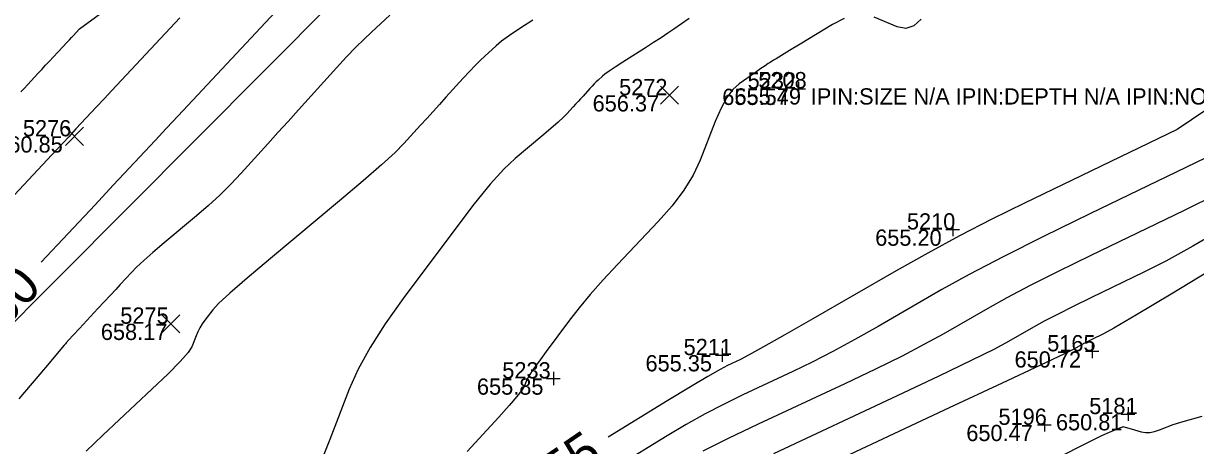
# Model space of a CAD drawing. Extents: x 2129350 to 2137777, y 657588 to 659885.
# Drawn here: x 2132788.2 to 2132874.7, y 658383.9 to 658415.1 of the extents above; entities that cross this region are included whole.
import ezdxf

# ---------------------------------------------------------------- set-up
doc = ezdxf.new("R2010")
doc.units = 0
for name, color, linetype in [('DT_X_Contour_Major', 7, 'Continuous'), ('DT_X_Contour_Minor', 7, 'Continuous'), ('DT_X_TIN_Hull', 7, 'Continuous'), ('SV_X_Random_Point', 7, 'Continuous'), ('SV_X_Shot_Marker', 7, 'Continuous'), ('SV_X_Text_Comment', 7, 'Continuous'), ('SV_X_Text_Elevation', 7, 'Continuous'), ('SV_X_Text_Name', 7, 'Continuous')]:
    doc.layers.add(name, color=color, linetype=linetype)

msp = doc.modelspace()

# ---------------------------------------------------------------- linework, layer by layer
at = {"layer": 'DT_X_Contour_Major'}
for points in [[(2132861.74, 658464.842), (2132860.328, 658462.505), (2132860.107, 658462.058), (2132852.459, 658453.694), (2132851.229, 658452.161), (2132833.724, 658438.577), (2132833.731, 658438.527), (2132829.057, 658434.754), (2132827.316, 658432.228), (2132823.67, 658430.265), (2132813.661, 658421.729), (2132812.433, 658420.458), (2132812.066, 658419.682), (2132811.863, 658420.076), (2132808.218, 658417.102), (2132807.166, 658416.328), (2132799.636, 658408.275), (2132798.791, 658407.372), (2132797.94, 658406.462), (2132795.661, 658404.025), (2132794.852, 658403.159), (2132793.505, 658401.72), (2132789.534, 658397.473)], [(2132882.612, 658413.493), (2132873.389, 658407.28), (2132862.105, 658401.829), (2132859.7, 658400.641), (2132857.322, 658399.412), (2132854.971, 658398.143), (2132852.648, 658396.834), (2132846.487, 658393.289), (2132844.421, 658392.105), (2132842.842, 658391.211), (2132841.752, 658390.607), (2132841.15, 658390.294), (2132840.194, 658389.846), (2132839.65, 658389.558), (2132838.736, 658389.03), (2132837.451, 658388.261), (2132835.796, 658387.253), (2132831.379, 658384.545)]]:
    msp.add_lwpolyline(points, dxfattribs=at)
at = {"layer": 'DT_X_Contour_Minor'}
for points in [[(2132788.026, 658410.056), (2132788.265, 658410.312), (2132788.535, 658410.6), (2132789.293, 658411.412), (2132789.577, 658411.715), (2132789.858, 658412.015), (2132790.137, 658412.313), (2132790.413, 658412.609), (2132791.147, 658413.394), (2132791.401, 658413.665), (2132791.61, 658413.889), (2132791.776, 658414.066), (2132791.898, 658414.197), (2132792.365, 658414.697), (2132797.352, 658418.367)], [(2132799.766, 658415.512), (2132794.747, 658410.145), (2132794.184, 658409.544), (2132793.617, 658408.937), (2132792.098, 658407.313), (2132791.559, 658406.736), (2132790.303, 658405.393), (2132784.756, 658399.461)], [(2132815.265, 658415.705), (2132813.903, 658414.468), (2132813.359, 658413.956), (2132812.75, 658413.347), (2132812.077, 658412.64), (2132811.338, 658411.836), (2132808.514, 658408.714), (2132807.755, 658407.874), (2132807.003, 658407.042), (2132806.259, 658406.219), (2132804.284, 658404.037), (2132803.524, 658403.226), (2132802.724, 658402.433), (2132801.885, 658401.656), (2132801.005, 658400.896), (2132798.607, 658398.892), (2132797.782, 658398.192), (2132797.103, 658397.597), (2132796.572, 658397.106), (2132796.189, 658396.719), (2132795.363, 658395.826), (2132795.028, 658395.463), (2132794.641, 658395.046), (2132793.716, 658394.045), (2132792.346, 658392.564), (2132791.896, 658392.078), (2132791.575, 658391.731), (2132791.382, 658391.522), (2132791.316, 658391.451), (2132791.224, 658391.341), (2132790.948, 658391.014), (2132790.488, 658390.468), (2132789.844, 658389.705), (2132787.882, 658387.378)], [(2132837.366, 658415.479), (2132836.236, 658414.692), (2132835.786, 658414.384), (2132835.286, 658414.05), (2132834.735, 658413.69), (2132834.134, 658413.304), (2132832.461, 658412.24), (2132831.897, 658411.877), (2132831.459, 658411.586), (2132831.147, 658411.366), (2132830.962, 658411.219), (2132830.635, 658410.923), (2132830.505, 658410.8), (2132830.359, 658410.654), (2132830.197, 658410.484), (2132830.02, 658410.291), (2132829.527, 658409.746), (2132829.343, 658409.542), (2132829.161, 658409.341), (2132828.98, 658409.142), (2132828.802, 658408.944), (2132828.328, 658408.421), (2132828.08, 658408.172), (2132827.691, 658407.816), (2132827.161, 658407.356), (2132826.49, 658406.789), (2132824.513, 658405.136), (2132823.683, 658404.35), (2132822.676, 658403.231), (2132821.491, 658401.779), (2132820.128, 658399.994), (2132816.257, 658394.79), (2132814.92, 658392.908), (2132813.81, 658391.166), (2132812.927, 658389.564), (2132812.272, 658388.101), (2132810.83, 658384.386), (2132810.336, 658383.145)], [(2132848.803, 658415.462), (2132847.943, 658415.022), (2132845.568, 658413.58), (2132844.776, 658413.1), (2132844.184, 658412.74), (2132843.791, 658412.502), (2132843.596, 658412.384), (2132843.343, 658412.23), (2132843.204, 658412.14), (2132842.975, 658411.986), (2132842.656, 658411.768), (2132842.249, 658411.485), (2132841.043, 658410.646), (2132840.595, 658410.236), (2132840.154, 658409.636), (2132839.72, 658408.846), (2132839.294, 658407.866), (2132838.167, 658404.997), (2132837.656, 658403.908), (2132836.97, 658402.79), (2132836.108, 658401.645), (2132835.07, 658400.472), (2132832.069, 658397.306), (2132831.003, 658396.159), (2132830.057, 658395.091), (2132829.232, 658394.104), (2132828.527, 658393.196), (2132826.806, 658390.882), (2132826.232, 658390.1), (2132825.802, 658389.49), (2132825.516, 658389.051), (2132825.374, 658388.784), (2132825.186, 658388.299), (2132825.015, 658388.021), (2132824.644, 658387.551), (2132824.072, 658386.888), (2132823.3, 658386.033), (2132820.973, 658383.496)], [(2132854.492, 658415.421), (2132853.94, 658414.921), (2132853.352, 658414.729), (2132852.727, 658414.845), (2132851.011, 658415.564)], [(2132825.821, 658415.357), (2132824.874, 658414.744), (2132824.107, 658414.223), (2132823.52, 658413.796), (2132823.114, 658413.462), (2132822.269, 658412.696), (2132821.932, 658412.378), (2132821.555, 658412), (2132821.137, 658411.562), (2132820.679, 658411.063), (2132819.404, 658409.654), (2132818.929, 658409.128), (2132818.458, 658408.607), (2132817.992, 658408.092), (2132817.53, 658407.582), (2132816.306, 658406.229), (2132815.665, 658405.584), (2132814.66, 658404.667), (2132813.29, 658403.475), (2132811.556, 658402.01), (2132806.446, 658397.739), (2132804.743, 658396.302), (2132803.465, 658395.194), (2132802.614, 658394.414), (2132802.188, 658393.963), (2132801.62, 658393.2), (2132801.419, 658392.911), (2132801.242, 658392.62), (2132801.089, 658392.325), (2132800.96, 658392.026), (2132800.649, 658391.225), (2132800.378, 658390.803), (2132799.796, 658390.139), (2132798.905, 658389.232), (2132797.704, 658388.082), (2132794.087, 658384.692), (2132792.854, 658383.524)], [(2132876.878, 658405.845), (2132866.986, 658401.067), (2132863.519, 658399.372), (2132860.536, 658397.87), (2132858.038, 658396.561), (2132856.025, 658395.445), (2132851.304, 658392.728), (2132849.582, 658391.756), (2132847.958, 658390.877), (2132846.432, 658390.09), (2132845.004, 658389.397), (2132841.325, 658387.672), (2132839.941, 658386.998), (2132838.55, 658386.27), (2132837.151, 658385.487), (2132835.745, 658384.649), (2132831.984, 658382.344)], [(2132876.39, 658402.518), (2132873.901, 658401.287), (2132867.023, 658397.965), (2132864.613, 658396.786), (2132862.539, 658395.742), (2132860.803, 658394.832), (2132859.403, 658394.057), (2132856.121, 658392.168), (2132854.744, 658391.407), (2132853.074, 658390.542), (2132851.112, 658389.573), (2132848.857, 658388.5), (2132842.455, 658385.498), (2132840.232, 658384.438), (2132838.364, 658383.51)], [(2132876.885, 658400.006), (2132874.538, 658398.651), (2132872.551, 658397.559), (2132870.923, 658396.728), (2132867.06, 658394.863), (2132865.707, 658394.201), (2132864.542, 658393.614), (2132863.567, 658393.104), (2132862.781, 658392.668), (2132860.938, 658391.607), (2132859.905, 658391.059), (2132858.19, 658390.208), (2132855.792, 658389.056), (2132852.711, 658387.603), (2132843.586, 658383.325)], [(2132876.398, 658397.211), (2132872.938, 658395.121), (2132870.376, 658393.584), (2132868.711, 658392.6), (2132867.945, 658392.17), (2132867.098, 658391.761), (2132866.801, 658391.615), (2132866.545, 658391.487), (2132866.331, 658391.375), (2132866.159, 658391.279), (2132865.754, 658391.047), (2132865.066, 658390.71), (2132863.305, 658389.874), (2132860.472, 658388.539), (2132856.565, 658386.706), (2132844.717, 658381.151)], [(2132864.69, 658383.104), (2132866.602, 658384.057), (2132867.837, 658384.663), (2132868.393, 658384.924), (2132868.973, 658385.157), (2132869.163, 658385.234), (2132869.381, 658385.321), (2132869.408, 658385.332), (2132869.408, 658385.332), (2132869.443, 658385.321), (2132869.551, 658385.291), (2132869.979, 658385.167), (2132870.74, 658384.948), (2132871.038, 658384.895), (2132871.36, 658384.9), (2132871.707, 658384.963), (2132872.078, 658385.084), (2132873.101, 658385.484), (2132873.823, 658385.71), (2132875.222, 658386.088)]]:
    msp.add_lwpolyline(points, dxfattribs=at)
at = {"layer": 'DT_X_TIN_Hull'}
msp.add_lwpolyline([(2132540.53, 658289.401), (2132539.033, 658286.057), (2132536.832, 658279.3), (2132537.201, 658279.007), (2132540.621, 658270.415), (2132548.203, 658269.845), (2132579.386, 658310.868), (2132621.001, 658329.414), (2132667.619, 658335.399), (2132712.749, 658350.209), (2132765.513, 658370.931), (2132811.121, 658416.764), (2132865.063, 658421.381), (2132884.187, 658431.342), (2132933.332, 658488.426), (2132983.351, 658480.409), (2133063.13, 658518.414), (2133131.969, 658559.405), (2133180.891, 658556.239), (2133241.37, 658575.534)], dxfattribs=at)
at = {"layer": 'SV_X_Random_Point'}
for p, q in [((2132835.247, 658409.137), (2132836.581, 658410.471)), ((2132835.247, 658410.471), (2132836.581, 658409.137)), ((2132791.321, 658406.1), (2132792.655, 658407.436)), ((2132791.321, 658407.436), (2132792.655, 658406.1)), ((2132798.435, 658392.258), (2132799.769, 658393.593)), ((2132798.435, 658393.593), (2132799.769, 658392.258))]:
    msp.add_line(p, q, dxfattribs=at)
at = {"layer": 'SV_X_Shot_Marker'}
for p, q in [((2132844.94, 658410.284), (2132845.94, 658410.284)), ((2132845.44, 658410.784), (2132845.44, 658409.784)), ((2132845.44, 658410.284), (2132845.44, 658410.284)), ((2132856.32, 658399.885), (2132857.32, 658399.885)), ((2132856.82, 658400.385), (2132856.82, 658399.385)), ((2132856.82, 658399.885), (2132856.82, 658399.885)), ((2132867.108, 658391.389), (2132867.108, 658390.389)), ((2132839.297, 658390.609), (2132840.297, 658390.609)), ((2132839.797, 658391.109), (2132839.797, 658390.109)), ((2132839.797, 658390.609), (2132839.797, 658390.609)), ((2132866.608, 658390.889), (2132867.608, 658390.889)), ((2132867.108, 658390.889), (2132867.108, 658390.889)), ((2132826.839, 658388.886), (2132827.839, 658388.886)), ((2132827.339, 658389.386), (2132827.339, 658388.386)), ((2132827.339, 658388.886), (2132827.339, 658388.886)), ((2132863.585, 658385.959), (2132863.585, 658384.959)), ((2132869.258, 658386.253), (2132870.258, 658386.253)), ((2132869.758, 658386.753), (2132869.758, 658385.753)), ((2132869.758, 658386.253), (2132869.758, 658386.253)), ((2132863.085, 658385.459), (2132864.085, 658385.459)), ((2132863.585, 658385.459), (2132863.585, 658385.459))]:
    msp.add_line(p, q, dxfattribs=at)

# ---------------------------------------------------------------- texts
at = {"layer": 'DT_X_Contour_Major'}
for s, rotation, p in [('660', 46.91913, (2132785.399, 658391.002)), ('655', 34.3948, (2132825.978, 658379.328))]:
    msp.add_text(s, height=2.8, rotation=rotation, dxfattribs=at).set_placement(p)
at = {"layer": 'SV_X_Text_Comment'}
msp.add_text('IPIN:SIZE N/A IPIN:DEPTH N/A IPIN:NOTE HOY CAP #7419 IPIN:PHOTO', height=1.2, dxfattribs=at).set_placement((2132846.339, 658409.117))
at = {"layer": 'SV_X_Text_Elevation'}
for s, p in [('655.54', (2132839.809, 658409.084)), ('655.79', (2132840.708, 658409.117)), ('656.37', (2132830.236, 658408.604)), ('660.85', (2132786.215, 658405.568)), ('655.20', (2132851.094, 658398.685)), ('658.17', (2132793.934, 658391.726)), ('655.35', (2132834.138, 658389.409)), ('650.72', (2132861.382, 658389.689)), ('655.85', (2132821.698, 658387.686)), ('650.81', (2132864.438, 658385.053)), ('650.47', (2132857.822, 658384.259))]:
    msp.add_text(s, height=1.2, dxfattribs=at).set_placement(p)
at = {"layer": 'SV_X_Text_Name'}
for s, p in [('5232', (2132841.68, 658410.284)), ('5208', (2132842.465, 658410.317)), ('5272', (2132832.191, 658409.804)), ('5276', (2132788.18, 658406.768)), ('5210', (2132853.438, 658399.885)), ('5275', (2132795.37, 658392.926)), ('5165', (2132863.792, 658390.889)), ('5211', (2132836.953, 658390.609)), ('5233', (2132823.569, 658388.886)), ('5181', (2132866.895, 658386.253)), ('5196', (2132860.194, 658385.459))]:
    msp.add_text(s, height=1.2, dxfattribs=at).set_placement(p)

doc.saveas('drawing.dxf')
